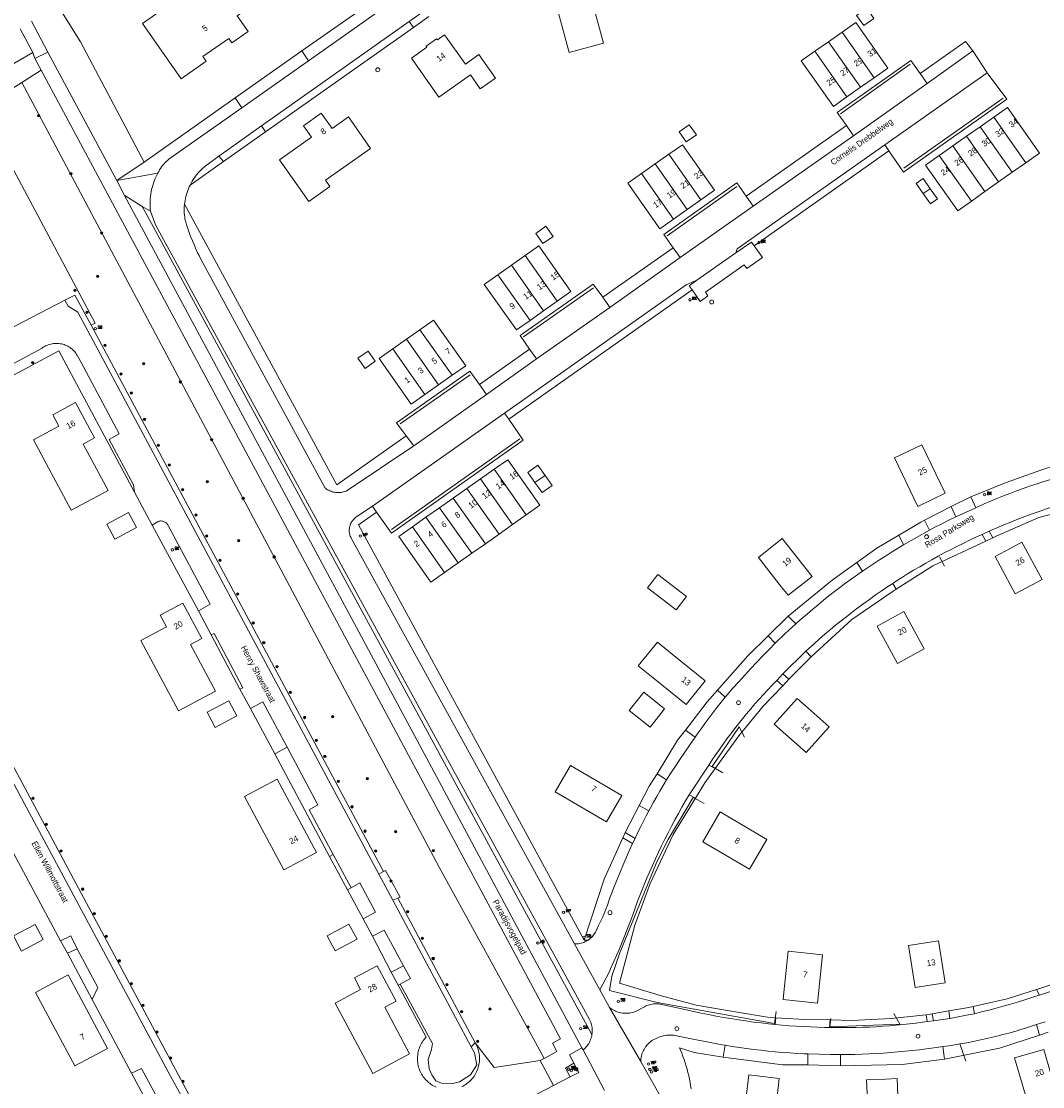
# Model space of a CAD drawing. Header units: metres. Extents: x 138165 to 154469, y 480134 to 494189.
# Tile 899 of 1056: x 148997 to 149211, y 486993 to 487216. Entities that reach past the tile are written whole.
import ezdxf

# ---------------------------------------------------------------- set-up
doc = ezdxf.new("R2010")
doc.units = ezdxf.units.M
doc.header["$LTSCALE"] = 0.001
doc.header["$MEASUREMENT"] = 0
for name, color, linetype, lineweight in [('Level 5', 7, 'Continuous', 0), ('TOP-L-terrein schutting raster hek leuning', 7, 'Continuous', 0), ('TOP-L-topo objecten punt', 7, 'Continuous', 0), ('TOP-L-topo objecten vlak', 7, 'Continuous', 0), ('TOP-L-verharding vangrail', 7, 'Continuous', 0), ('TOP-T-topo huisnummering naamgeving', 7, 'Continuous', 0)]:
    doc.layers.add(name, color=color, linetype=linetype, lineweight=lineweight)
doc.styles.add('Style-INTL_ISO', font='INTL_ISO.shx')
doc.styles.add('Style-STANDARD', font='STANDARD.shx')

# ---------------------------------------------------------------- blocks, each defined once
blk = doc.blocks.new('24')
at = {"layer": 'TOP-L-topo objecten punt', "color": 7, "linetype": 'Continuous', "lineweight": 0}
for radius in [0.025, 0.0182, 0.0115, 0.005]:
    blk.add_circle((0, 0), radius, dxfattribs=at)
blk = doc.blocks.new('73')
at = {"layer": 'TOP-L-topo objecten punt', "color": 7, "linetype": 'Continuous', "lineweight": 0}
blk.add_circle((0, 0), 0.025, dxfattribs=at)
at = {"layer": 'TOP-L-topo objecten punt', "color": 7, "linetype": 'Continuous', "lineweight": 0, "style": 'Style-STANDARD'}
blk.add_text('WP', height=0.06, dxfattribs=at).set_placement((0.0483, 0))
blk = doc.blocks.new('*U13')
at = {"layer": 'Level 5', "color": 7, "linetype": 'Continuous', "lineweight": 0}
blk.add_circle((0, 0), 0.0415, dxfattribs=at)
blk = doc.blocks.new('150')
at = {"layer": 'Level 5', "color": 7, "linetype": 'Continuous', "lineweight": 0}
blk.add_blockref('*U13', (0, 0), dxfattribs=at)
blk = doc.blocks.new('72')
at = {"layer": 'TOP-L-topo objecten punt', "color": 7, "linetype": 'Continuous', "lineweight": 0}
blk.add_circle((0, 0), 0.025, dxfattribs=at)
at = {"layer": 'TOP-L-topo objecten punt', "color": 7, "linetype": 'Continuous', "lineweight": 0, "style": 'Style-STANDARD'}
blk.add_text('BK', height=0.06, dxfattribs=at).set_placement((0.0483, 0))
blk = doc.blocks.new('119')
at = {"layer": 'TOP-L-topo objecten punt', "color": 7, "linetype": 'Continuous', "lineweight": 0}
blk.add_circle((0, 0), 0.025, dxfattribs=at)
at = {"layer": 'TOP-L-topo objecten punt', "color": 7, "linetype": 'Continuous', "lineweight": 0, "style": 'Style-STANDARD'}
blk.add_text('KK', height=0.06, dxfattribs=at).set_placement((0.0483, 0))
blk = doc.blocks.new('175')
at = {"layer": 'TOP-L-topo objecten punt', "color": 7, "linetype": 'Continuous', "lineweight": 0}
blk.add_circle((0, 0), 0.025, dxfattribs=at)
at = {"layer": 'TOP-L-topo objecten punt', "color": 7, "linetype": 'Continuous', "lineweight": 0, "style": 'Style-STANDARD'}
blk.add_text('SB', height=0.06, dxfattribs=at).set_placement((0.0483, 0))
blk = doc.blocks.new('14')
at = {"layer": 'TOP-L-topo objecten punt', "color": 7, "linetype": 'Continuous', "lineweight": 0}
blk.add_circle((0, 0), 0.025, dxfattribs=at)
at = {"layer": 'TOP-L-topo objecten punt', "color": 7, "linetype": 'Continuous', "lineweight": 0, "style": 'Style-STANDARD'}
blk.add_text('VB', height=0.06, dxfattribs=at).set_placement((0.0483, 0))
blk = doc.blocks.new('11')
at = {"layer": 'TOP-L-topo objecten punt', "color": 7, "linetype": 'Continuous', "lineweight": 0}
blk.add_circle((0, 0), 0.025, dxfattribs=at)
at = {"layer": 'TOP-L-topo objecten punt', "color": 7, "linetype": 'Continuous', "lineweight": 0, "style": 'Style-STANDARD'}
blk.add_text('AB', height=0.06, dxfattribs=at).set_placement((0.0483, 0))

msp = doc.modelspace()

# ---------------------------------------------------------------- linework, layer by layer
at = {"layer": 'TOP-L-terrein schutting raster hek leuning', "flags": 128}
for points in [[(149189.57, 487103.81), (149190.64, 487101.83)], [(149148.7, 487065.96), (149147.54, 487068.15), (149141.88, 487059.87), (149144.11, 487058.5)], [(149140.21, 487052.11), (149137.94, 487053.36), (149132.64, 487044.52), (149130.32, 487039.87), (149122.52, 487020.74), (149120.88, 487015.86), (149120.34, 487012.88), (149130.35, 487010.31), (149155, 487005.93), (149155.32, 487008.45)], [(149166.77, 487007.01), (149166.61, 487005.27), (149181.27, 487005.83), (149180.02, 487008.03)], [(149193.88, 487001.65), (149195.14, 486998.05)]]:
    msp.add_lwpolyline(points, dxfattribs=at)
at = {"layer": 'TOP-L-topo objecten vlak', "flags": 128}
for points in [[(149035.05, 487208.73), (149040.48, 487212.55), (149041.16, 487211.59), (149044.56, 487213.99), (149042.26, 487217.25), (149047.59, 487221.01), (149044.37, 487225.59), (149039.03, 487221.83), (149036.4, 487225.56), (149022.38, 487215.67), (149030.53, 487204.1), (149035.73, 487207.76), (149035.05, 487208.73)], [(149071.95, 487221.28), (149055.79, 487209.96)], [(149108.95, 487220.46), (149111.9, 487209.58), (149119.12, 487211.54), (149116.17, 487222.42), (149108.95, 487220.46)], [(149004.31, 487219.86), (149009.35, 487211.81), (149022.75, 487186.62)], [(149057.2, 487207.87), (149073.4, 487219.26)], [(149081.6, 487218.4), (149078.3, 487216.09)], [(149173.71, 487215.24), (149175.84, 487216.74), (149174.34, 487218.86), (149172.21, 487217.37), (149173.71, 487215.24)], [(149002.51, 487209.69), (148999.08, 487216.18)], [(149078.3, 487216.09), (149047.34, 487194.22)], [(149078.3, 487216.09), (149079.24, 487214.81)], [(149079.24, 487214.81), (149082.47, 487217.11)], [(149175.91, 487204.31), (149178.77, 487206.33), (149172.03, 487215.89), (149169.17, 487213.87)], [(148996.75, 487214.54), (148999.37, 487209.61)], [(149048.21, 487192.94), (149079.24, 487214.81)], [(149169.17, 487213.87), (149166.31, 487211.86)], [(149175.91, 487204.31), (149169.17, 487213.87)], [(149085.77, 487213.3), (149084.25, 487212.22), (149084.08, 487212.47), (149081.89, 487210.93), (149082.06, 487210.68), (149078.83, 487208.4), (149084.59, 487200.23), (149091.21, 487204.89), (149093.25, 487201.99), (149096.44, 487204.24), (149092.98, 487209.14), (149090.12, 487207.13), (149085.77, 487213.3)], [(149166.31, 487211.86), (149163.45, 487209.84)], [(149173.05, 487202.29), (149166.31, 487211.86)], [(149196.56, 487209.91), (149195.05, 487211.91), (149185.52, 487205.19)], [(148999.37, 487209.61), (148976.46, 487196.38), (148833.61, 487094.67)], [(148999.37, 487209.61), (148999.79, 487208.31)], [(149002.51, 487209.69), (148999.79, 487208.31)], [(149002.51, 487209.69), (149016.99, 487182.71)], [(149018.6, 487179.63), (149017.04, 487182.61), (149002.51, 487209.69)], [(149055.79, 487209.96), (149041.83, 487200.07)], [(149055.79, 487209.96), (149057.2, 487207.87)], [(149163.45, 487209.84), (149160.59, 487207.83), (149167.33, 487198.26), (149170.19, 487200.28)], [(149170.19, 487200.28), (149163.45, 487209.84)], [(149187.02, 487203.07), (149196.56, 487209.91)], [(149199.61, 487205.36), (149196.56, 487209.91)], [(148999.79, 487208.31), (149001.11, 487205.86)], [(149043.22, 487197.97), (149057.2, 487207.87)], [(149185.52, 487205.19), (149183.6, 487207.88), (149168.13, 487197.04), (149170.07, 487194.28)], [(148997.06, 487203.31), (149001.11, 487205.86)], [(149001.11, 487205.86), (149079.74, 487059.34), (149110.11, 487002.75), (149108.39, 487001.79), (149109.3, 487000.07), (149106.64, 486998.62)], [(149178.13, 487190.23), (149199.61, 487205.36)], [(149178.99, 487188.94), (149182.08, 487184.51), (149203.7, 487199.78), (149199.61, 487205.36)], [(149185.52, 487205.19), (149187.02, 487203.07)], [(149011.6, 487152.37), (149012.47, 487152.84), (148988.37, 487197.84), (148997.06, 487203.31)], [(148997.06, 487203.31), (149052.67, 487098.76), (149084.62, 487038.69), (149104.83, 487001.98), (149106.64, 486998.62)], [(149171.58, 487192.14), (149187.02, 487203.07)], [(149173.05, 487202.29), (149175.91, 487204.31)], [(149170.19, 487200.28), (149173.05, 487202.29)], [(149041.83, 487200.07), (149022.75, 487186.62)], [(149041.83, 487200.07), (149043.22, 487197.97)], [(149207.73, 487186.48), (149210.59, 487188.5), (149203.85, 487198.06), (149200.98, 487196.05)], [(149025.6, 487184.28), (149025.63, 487184.33), (149025.8, 487184.66), (149025.98, 487184.98), (149026.17, 487185.29), (149026.38, 487185.59), (149026.6, 487185.88), (149026.84, 487186.17), (149027.08, 487186.44), (149027.34, 487186.7), (149027.61, 487186.95), (149027.89, 487187.19), (149028.18, 487187.41), (149043.22, 487197.97)], [(149051.12, 487187.1), (149057.28, 487178.37), (149061.68, 487181.48), (149060.76, 487182.79), (149070.23, 487189.46), (149065.58, 487196.07), (149062.15, 487193.65), (149059.87, 487196.88), (149056.13, 487194.24), (149057.83, 487191.83), (149051.12, 487187.1)], [(149200.98, 487196.05), (149198.12, 487194.03)], [(149200.98, 487196.05), (149207.73, 487186.48)], [(149038.38, 487187.87), (149047.34, 487194.22)], [(149047.34, 487194.22), (149048.21, 487192.94)], [(149136.48, 487190.83), (149138.6, 487192.33), (149137.1, 487194.45), (149134.98, 487192.96), (149136.48, 487190.83)], [(149170.07, 487194.28), (149149.07, 487179.46)], [(149171.58, 487192.14), (149170.07, 487194.28)], [(149198.12, 487194.03), (149195.26, 487192.01)], [(149198.12, 487194.03), (149204.86, 487184.47)], [(149048.21, 487192.94), (149039.39, 487186.74)], [(149150.53, 487177.39), (149171.58, 487192.14)], [(149195.26, 487192.01), (149192.4, 487190)], [(149195.26, 487192.01), (149202, 487182.45)], [(149139.54, 487178.67), (149142.4, 487180.69), (149135.66, 487190.25), (149132.8, 487188.24)], [(149178.13, 487190.23), (149147.13, 487168.38), (149146.88, 487167.6)], [(149178.99, 487188.94), (149178.13, 487190.23)], [(149192.4, 487190), (149189.54, 487187.98)], [(149192.4, 487190), (149199.14, 487180.43)], [(149038.38, 487187.87), (149035.55, 487185.76), (149035.31, 487185.56), (149034.98, 487185.27), (149034.67, 487184.97), (149034.36, 487184.66), (149034.07, 487184.34), (149033.79, 487184.01), (149033.52, 487183.67), (149033.27, 487183.32), (149033.02, 487182.96), (149032.8, 487182.59), (149032.58, 487182.21), (149032.35, 487181.77)], [(149039.39, 487186.74), (149038.38, 487187.87)], [(149132.8, 487188.24), (149129.93, 487186.22)], [(149139.54, 487178.67), (149132.8, 487188.24)], [(149150.74, 487169.02), (149178.99, 487188.94)], [(149189.54, 487187.98), (149186.68, 487185.97), (149193.42, 487176.4), (149196.28, 487178.42)], [(149189.54, 487187.98), (149196.28, 487178.42)], [(149022.75, 487186.62), (149016.99, 487182.71)], [(149032.35, 487181.77), (149039.39, 487186.74)], [(149129.93, 487186.22), (149127.07, 487184.21)], [(149136.67, 487176.66), (149129.93, 487186.22)], [(149204.86, 487184.47), (149207.73, 487186.48)], [(149016.99, 487182.71), (149025.6, 487184.28)], [(149025.6, 487184.28), (149025.39, 487183.87), (149025.19, 487183.46), (149025, 487183.03), (149024.83, 487182.6), (149024.67, 487182.17), (149024.53, 487181.73), (149024.4, 487181.29), (149024.29, 487180.84), (149024.2, 487180.39), (149024.12, 487179.93), (149024.05, 487179.48), (149024.01, 487179.02), (149023.97, 487178.56), (149023.96, 487178.1), (149023.96, 487177.63), (149023.97, 487177.17), (149024.01, 487176.71), (149024.04, 487176.33)], [(149127.07, 487184.21), (149124.21, 487182.19), (149130.95, 487172.62), (149133.81, 487174.64)], [(149133.81, 487174.64), (149127.07, 487184.21)], [(149187.65, 487181.03), (149186.16, 487183.15), (149184.68, 487182.11), (149186.18, 487179.99)], [(149199.14, 487180.43), (149202, 487182.45)], [(149202, 487182.45), (149204.86, 487184.47)], [(149031.2, 487177.76), (149031.24, 487178.1), (149031.3, 487178.53), (149031.39, 487178.95), (149031.48, 487179.38), (149031.59, 487179.8), (149031.72, 487180.22), (149031.86, 487180.62), (149032.02, 487181.03), (149032.19, 487181.43), (149032.35, 487181.77)], [(149149.07, 487179.46), (149147.07, 487182.27), (149131.74, 487171.4), (149133.7, 487168.64)], [(149186.18, 487179.99), (149187.68, 487177.86), (149189.15, 487178.9), (149187.65, 487181.03)], [(149186.18, 487179.99), (149187.65, 487181.03)], [(149196.28, 487178.42), (149199.14, 487180.43)], [(149022.29, 487177.28), (149018.66, 487179.59), (149018.6, 487179.63)], [(149114.56, 487000.82), (149082.99, 487059.68), (149018.6, 487179.63)], [(149136.67, 487176.66), (149139.54, 487178.67)], [(149149.07, 487179.46), (149150.53, 487177.39)], [(149022.29, 487177.28), (149023.35, 487175.42), (149116.68, 487003.64)], [(149024.04, 487176.33), (149022.29, 487177.28)], [(149116.68, 487003.64), (149116.72, 487003.93), (149116.74, 487004.22), (149116.74, 487004.51), (149116.73, 487004.8), (149116.7, 487005.09), (149116.65, 487005.37), (149116.59, 487005.66), (149116.52, 487005.94), (149116.42, 487006.21), (149116.32, 487006.48), (149116.2, 487006.75), (149025.1, 487173.46), (149024.04, 487176.33)], [(149031.2, 487177.76), (149031.16, 487177.23), (149031.14, 487176.8), (149031.14, 487176.36), (149031.15, 487175.93), (149031.18, 487175.49), (149031.23, 487175.06), (149031.29, 487174.63), (149031.45, 487174.08), (149031.71, 487173.27), (149031.97, 487172.46), (149032.25, 487171.66), (149032.55, 487170.87), (149032.86, 487170.08), (149033.19, 487169.29), (149033.53, 487168.52), (149033.88, 487167.74), (149034.25, 487166.98), (149034.64, 487166.22), (149035.04, 487165.47), (149060.7, 487118.23), (149060.77, 487118.19), (149060.98, 487118.03), (149061.21, 487117.89), (149061.45, 487117.77), (149061.69, 487117.65), (149061.94, 487117.56), (149062.2, 487117.47), (149062.45, 487117.41), (149062.72, 487117.35), (149062.98, 487117.32), (149063.25, 487117.3), (149063.52, 487117.29), (149063.78, 487117.31), (149064.05, 487117.33), (149064.31, 487117.38), (149064.57, 487117.44), (149064.83, 487117.51), (149065.08, 487117.6), (149079.29, 487127.09)], [(149077.69, 487129.17), (149063.15, 487118.91), (149031.2, 487177.76)], [(149133.81, 487174.64), (149136.67, 487176.66)], [(149150.53, 487177.39), (149135.2, 487166.57)], [(149106.4, 487169.52), (149108.53, 487171.02), (149107.03, 487173.14), (149104.91, 487171.64), (149106.4, 487169.52)], [(149109.41, 487157.44), (149112.27, 487159.46), (149105.53, 487169.02), (149102.67, 487167.01)], [(149137.7, 487159.84), (149139.39, 487157.4), (149141.02, 487158.56), (149140.47, 487159.34), (149148.64, 487165.08), (149149.17, 487164.32), (149152.44, 487166.59), (149150.74, 487169.02)], [(149150.74, 487169.02), (149150.17, 487169.83), (149146.88, 487167.6)], [(149102.67, 487167.01), (149099.81, 487164.99)], [(149109.41, 487157.44), (149102.67, 487167.01)], [(149133.7, 487168.64), (149118.96, 487158.26)], [(149135.2, 487166.57), (149133.7, 487168.64)], [(149146.88, 487167.6), (149138.72, 487161.85)], [(149099.81, 487164.99), (149096.95, 487162.97)], [(149106.55, 487155.43), (149099.81, 487164.99)], [(149120.43, 487156.13), (149135.2, 487166.57)], [(149096.95, 487162.97), (149094.09, 487160.96), (149100.83, 487151.39), (149103.69, 487153.41)], [(149103.69, 487153.41), (149096.95, 487162.97)], [(149138.72, 487161.85), (149136.43, 487160.87), (149098.3, 487133.98)], [(149118.96, 487158.26), (149116.95, 487160.98), (149101.61, 487150.22), (149103.59, 487147.4)], [(149137.7, 487159.84), (149137.08, 487160.67), (149138.72, 487161.85)], [(149011.6, 487152.37), (149008.21, 487158.68), (149006.12, 487157.64)], [(149099.23, 487132.72), (149137.7, 487159.84)], [(149118.96, 487158.26), (149120.43, 487156.13)], [(149006.12, 487157.64), (148986.96, 487147.71), (148987.14, 487147.22)], [(149006.12, 487157.64), (149006.79, 487156.37), (149008.85, 487155.16), (149071.99, 487037.26)], [(149120.43, 487156.13), (149105.07, 487145.33)], [(149106.55, 487155.43), (149109.41, 487157.44)], [(149087.34, 487141.89), (149090.2, 487143.9), (149083.46, 487153.47), (149080.6, 487151.45)], [(149103.69, 487153.41), (149106.55, 487155.43)], [(149072.98, 487037.81), (149011.6, 487152.37)], [(149080.6, 487151.45), (149077.74, 487149.44)], [(149087.34, 487141.89), (149080.6, 487151.45)], [(149077.74, 487149.44), (149074.88, 487147.42)], [(149077.74, 487149.44), (149084.48, 487139.87)], [(149051.77, 486964.1), (149046.51, 486964.14), (148961.1, 487123.62), (149004.81, 487147.03), (149020.7, 487117.38)], [(149020.7, 487117.38), (149020.46, 487118.94), (149015.4, 487128.45), (149017.48, 487129.63), (149008.86, 487145.75), (149008.84, 487145.78), (149008.71, 487146.03), (149008.56, 487146.27), (149008.4, 487146.51), (149008.23, 487146.73), (149008.04, 487146.95), (149007.84, 487147.15), (149007.64, 487147.34), (149007.42, 487147.52), (149007.19, 487147.69), (149006.95, 487147.84), (149006.7, 487147.98), (149006.45, 487148.11), (149006.19, 487148.22), (149005.92, 487148.32), (149005.65, 487148.4), (149005.37, 487148.47), (149005.09, 487148.52), (149004.81, 487148.56), (149004.53, 487148.58), (149004.24, 487148.58), (149003.96, 487148.57), (149003.68, 487148.54), (149003.4, 487148.49), (149003.12, 487148.43), (149002.85, 487148.36), (149002.58, 487148.27), (149002.31, 487148.16), (149002.06, 487148.04), (149001.81, 487147.91), (149001.56, 487147.76), (149001.33, 487147.6), (148963.08, 487127.12)], [(149069.07, 487143.33), (149071.2, 487144.83), (149069.7, 487146.95), (149067.58, 487145.46), (149069.07, 487143.33)], [(149074.88, 487147.42), (149072.02, 487145.4), (149078.76, 487135.84), (149081.62, 487137.86)], [(149081.62, 487137.86), (149074.88, 487147.42)], [(149103.59, 487147.4), (149093.07, 487139.98)], [(149105.07, 487145.33), (149103.59, 487147.4)], [(149094.54, 487137.89), (149105.07, 487145.33)], [(149093.07, 487139.98), (149091.08, 487142.77), (149075.7, 487131.92), (149077.69, 487129.17)], [(149084.48, 487139.87), (149087.34, 487141.89)], [(149093.07, 487139.98), (149094.54, 487137.89)], [(149094.54, 487137.89), (149079.29, 487127.09)], [(149081.62, 487137.86), (149084.48, 487139.87)], [(149003.58, 487133.61), (149004.86, 487131.21), (148999.52, 487128.35), (149007.43, 487113.58), (149015.15, 487117.71), (149009.93, 487127.46), (149012.33, 487128.75), (149008.36, 487136.17), (149003.58, 487133.61)], [(149070.64, 487114.42), (149098.3, 487133.98)], [(149098.3, 487133.98), (149099.23, 487132.72)], [(149071.49, 487113.21), (149074.62, 487108.77), (149102.28, 487128.29), (149099.23, 487132.72)], [(149079.29, 487127.09), (149077.69, 487129.17)], [(149190.81, 487117.14), (149185.92, 487127.33), (149180.15, 487124.55), (149185.05, 487114.37), (149190.81, 487117.14)], [(149219.98, 487124.44), (149212.08, 487122.38), (149203.58, 487119.39), (149196.14, 487116.43)], [(149096.16, 487122.18), (149093.3, 487120.16)], [(149102.9, 487112.61), (149105.76, 487114.63), (149099.02, 487124.19), (149096.16, 487122.18)], [(149096.16, 487122.18), (149102.9, 487112.61)], [(149106.85, 487120.9), (149105.35, 487123.03), (149103.23, 487121.53), (149104.72, 487119.4)], [(149197.19, 487114.12), (149197.61, 487114.31), (149198.95, 487114.9), (149200.3, 487115.48), (149201.65, 487116.04), (149203.01, 487116.58), (149204.37, 487117.11), (149205.74, 487117.63), (149207.12, 487118.13), (149208.5, 487118.61), (149209.88, 487119.08), (149211.27, 487119.54), (149212.67, 487119.98), (149214.07, 487120.4), (149215.48, 487120.81), (149216.89, 487121.2), (149218.3, 487121.58), (149219.72, 487121.95), (149221.14, 487122.29)], [(149093.3, 487120.16), (149090.44, 487118.15)], [(149100.04, 487110.6), (149093.3, 487120.16)], [(149106.85, 487120.9), (149104.72, 487119.4)], [(149104.72, 487119.4), (149106.22, 487117.28), (149108.35, 487118.78), (149106.85, 487120.9)], [(148961.56, 487119.21), (149028.27, 486994.88), (149044.72, 486965.1)], [(149090.44, 487118.15), (149087.58, 487116.13)], [(149090.44, 487118.15), (149097.18, 487108.58)], [(149020.7, 487117.38), (149024.4, 487110.48)], [(149087.58, 487116.13), (149084.72, 487114.11)], [(149087.58, 487116.13), (149094.32, 487106.57)], [(149192.02, 487114.38), (149196.14, 487116.43)], [(149196.14, 487116.43), (149197.19, 487114.12)], [(149016.61, 487107.51), (149021.15, 487109.94), (149019.45, 487113.12), (149014.9, 487110.68), (149016.61, 487107.51)], [(149070.64, 487114.42), (149067.38, 487112.25), (149067.36, 487112.24), (149067.17, 487112.11), (149066.99, 487111.97), (149066.81, 487111.81), (149066.65, 487111.64), (149066.5, 487111.46), (149066.36, 487111.28), (149066.23, 487111.08), (149066.12, 487110.87), (149066.02, 487110.66), (149065.94, 487110.44), (149065.88, 487110.22), (149065.82, 487109.99), (149065.79, 487109.76), (149065.77, 487109.52), (149065.76, 487109.29), (149065.77, 487109.06), (149065.8, 487108.82), (149065.85, 487108.59), (149065.9, 487108.37), (149065.98, 487108.14), (149066.07, 487107.93), (149066.17, 487107.72), (149112.99, 487022.61)], [(149115.02, 487023.43), (149067.72, 487110.51), (149071.49, 487113.21)], [(149071.49, 487113.21), (149070.64, 487114.42)], [(149084.72, 487114.11), (149081.86, 487112.1)], [(149084.72, 487114.11), (149091.46, 487104.55)], [(149192.02, 487114.38), (149186.44, 487111.51)], [(149193.02, 487112.17), (149192.02, 487114.38)], [(149197.19, 487114.12), (149193.02, 487112.17)], [(149213.53, 487114.37), (149212.02, 487113.87), (149210.52, 487113.34), (149209.02, 487112.8), (149207.53, 487112.25), (149206.04, 487111.68), (149204.56, 487111.1), (149203.09, 487110.5), (149201.62, 487109.89), (149200.16, 487109.26), (149200.05, 487109.21)], [(149034.16, 487092.47), (149036.6, 487093.87), (149027.82, 487110.28), (149027.76, 487110.4), (149027.68, 487110.54), (149027.59, 487110.68), (149027.48, 487110.8), (149027.36, 487110.92), (149027.23, 487111.02), (149027.1, 487111.11), (149026.95, 487111.18), (149026.8, 487111.24), (149026.64, 487111.29), (149026.48, 487111.32), (149026.32, 487111.33), (149026.15, 487111.33), (149025.99, 487111.31), (149025.83, 487111.28), (149025.67, 487111.23), (149024.4, 487110.48)], [(149081.86, 487112.1), (149079, 487110.08)], [(149081.86, 487112.1), (149088.6, 487102.53)], [(149100.04, 487110.6), (149102.9, 487112.61)], [(149181.06, 487108.36), (149185.66, 487111.11), (149186.44, 487111.51)], [(149186.44, 487111.51), (149187.48, 487109.42)], [(149187.48, 487109.42), (149188.62, 487110.01), (149190.08, 487110.74), (149191.54, 487111.47), (149193.02, 487112.17)], [(149200.81, 487107.78), (149201.51, 487108.12), (149210.47, 487112.03), (149214.23, 487113.03)], [(149024.4, 487110.48), (149034.16, 487092.47)], [(149079, 487110.08), (149076.14, 487108.06), (149082.88, 487098.5), (149085.74, 487100.52)], [(149079, 487110.08), (149085.74, 487100.52)], [(149097.18, 487108.58), (149100.04, 487110.6)], [(149187.48, 487109.42), (149182.08, 487106.31)], [(149200.05, 487109.21), (149198.57, 487108.52)], [(149200.05, 487109.21), (149200.81, 487107.78)], [(149091.46, 487104.55), (149094.32, 487106.57)], [(149094.32, 487106.57), (149097.18, 487108.58)], [(149156.47, 487097.48), (149157.84, 487095.74), (149162.87, 487099.71), (149156.61, 487107.64), (149151.59, 487103.67), (149156.47, 487097.48)], [(149181.06, 487108.36), (149176.47, 487105.6), (149172.23, 487102.64)], [(149179.8, 487098.25), (149180.4, 487098.64), (149181.65, 487099.44), (149182.9, 487100.22), (149184.17, 487100.99), (149185.44, 487101.74), (149186.72, 487102.48), (149188, 487103.21), (149189.3, 487103.93), (149190.6, 487104.62), (149191.91, 487105.31), (149193.23, 487105.98), (149194.55, 487106.64), (149195.89, 487107.28), (149197.23, 487107.91), (149198.57, 487108.52)], [(149199.35, 487107.11), (149188.18, 487101.92), (149180.52, 487097.03)], [(149182.08, 487106.31), (149181.06, 487108.36)], [(149198.57, 487108.52), (149199.35, 487107.11)], [(149199.35, 487107.11), (149200.81, 487107.78)], [(149205.46, 487106.13), (149201.26, 487103.85), (149205.51, 487096.03), (149211.13, 487099.09), (149206.89, 487106.91), (149205.48, 487106.14), (149205.46, 487106.13)], [(149088.6, 487102.53), (149091.46, 487104.55)], [(149173.45, 487100.81), (149174.48, 487101.52), (149175.73, 487102.35), (149176.98, 487103.17), (149178.24, 487103.97), (149179.51, 487104.77), (149180.79, 487105.55), (149182.08, 487106.31)], [(149085.74, 487100.52), (149088.6, 487102.53)], [(149172.23, 487102.64), (149167.05, 487098.93), (149157.86, 487091.35)], [(149172.23, 487102.64), (149173.45, 487100.81)], [(149130.48, 487100.11), (149128.34, 487097.34), (149134.35, 487092.69), (149136.49, 487095.46), (149130.48, 487100.11)], [(149159.46, 487089.73), (149159.7, 487089.95), (149160.79, 487090.92), (149161.89, 487091.88), (149163, 487092.83), (149164.12, 487093.77), (149165.25, 487094.7), (149166.39, 487095.61), (149167.55, 487096.51), (149168.71, 487097.39), (149169.88, 487098.27), (149171.06, 487099.13), (149172.25, 487099.98), (149173.45, 487100.81)], [(149179.8, 487098.25), (149178.56, 487097.43), (149177.33, 487096.59), (149176.1, 487095.75), (149174.89, 487094.89), (149173.69, 487094.02), (149172.49, 487093.13), (149171.31, 487092.24), (149170.13, 487091.33), (149168.97, 487090.4), (149167.81, 487089.47), (149166.67, 487088.52), (149165.53, 487087.56), (149164.41, 487086.59), (149163.3, 487085.6), (149162.19, 487084.61), (149161.56, 487084.03)], [(149180.52, 487097.03), (149179.8, 487098.25)], [(149162.68, 487082.84), (149171.18, 487090.66), (149179.91, 487096.63), (149180.52, 487097.03)], [(149026.11, 487091.55), (149027.39, 487089.15), (149022.05, 487086.29), (149029.96, 487071.52), (149037.68, 487075.65), (149032.46, 487085.4), (149034.86, 487086.69), (149030.88, 487094.11), (149026.11, 487091.55)], [(149034.16, 487092.47), (149036.76, 487087.47)], [(149153.62, 487087.23), (149157.86, 487091.35)], [(149157.86, 487091.35), (149159.46, 487089.73)], [(149180.36, 487091.36), (149176.52, 487089.27), (149180.77, 487081.45), (149186.39, 487084.51), (149182.14, 487092.33), (149180.36, 487091.36)], [(149159.46, 487089.73), (149157.14, 487087.65), (149155.14, 487085.72)], [(149042.83, 487076.08), (149043.4, 487076.33), (149037.43, 487087.76), (149036.76, 487087.47)], [(149036.76, 487087.47), (149042.83, 487076.08)], [(149153.62, 487087.23), (149149.36, 487083.07), (149143.03, 487075.87)], [(149155.14, 487085.72), (149153.62, 487087.23)], [(149136.43, 487072.81), (149140.45, 487077.79), (149133.54, 487083.39), (149130.42, 487085.91), (149126.39, 487080.93), (149129.51, 487078.41), (149136.43, 487072.81)], [(149144.64, 487074.38), (149145.05, 487074.84), (149146.27, 487076.24), (149147.5, 487077.63), (149148.74, 487079), (149150, 487080.37), (149151.27, 487081.72), (149152.54, 487083.07), (149153.83, 487084.4), (149155.14, 487085.72)], [(149161.56, 487084.03), (149156.76, 487079.24)], [(149158.02, 487078.14), (149162.68, 487082.84)], [(149161.56, 487084.03), (149162.68, 487082.84)], [(149155.44, 487077.88), (149154.51, 487076.91), (149153.58, 487075.94), (149152.67, 487074.95), (149151.77, 487073.96), (149150.88, 487072.95), (149150, 487071.93), (149149.13, 487070.91), (149148.28, 487069.87), (149147.44, 487068.82), (149146.61, 487067.76), (149145.8, 487066.69), (149144.99, 487065.62), (149144.2, 487064.53), (149143.43, 487063.43), (149142.66, 487062.33), (149141.91, 487061.21), (149141.2, 487060.13)], [(149156.76, 487079.24), (149155.44, 487077.88)], [(149156.7, 487076.78), (149155.44, 487077.88)], [(149156.7, 487076.78), (149158.02, 487078.14)], [(149156.76, 487079.24), (149158.02, 487078.14)], [(149042.83, 487076.08), (149045.01, 487072.02)], [(149127.54, 487075.42), (149124.49, 487071.59), (149128.87, 487068.1), (149131.92, 487071.93), (149127.54, 487075.42)], [(149136.31, 487067.47), (149140.86, 487073.42), (149143.03, 487075.87)], [(149142.53, 487059.4), (149147.52, 487066.3), (149152.58, 487072.5), (149156.7, 487076.78)], [(149143.03, 487075.87), (149144.64, 487074.38)], [(149037.64, 487068.03), (149042.18, 487070.47), (149040.48, 487073.64), (149035.94, 487071.2), (149037.64, 487068.03)], [(149052.71, 487063.91), (149047.65, 487073.43), (149045.01, 487072.02)], [(149144.64, 487074.38), (149143.77, 487073.3), (149142.9, 487072.21), (149142.05, 487071.11), (149141.21, 487070), (149140.38, 487068.88), (149139.57, 487067.75), (149138.77, 487066.62), (149138.31, 487065.96)], [(149161.45, 487072.61), (149159.76, 487074.11), (149154.93, 487068.71), (149161.61, 487062.74), (149166.44, 487068.14), (149161.45, 487072.61)], [(149045.01, 487072.02), (149050.12, 487062.49)], [(149136.31, 487067.47), (149134.66, 487065.38), (149130.33, 487058.29)], [(149138.31, 487065.96), (149136.31, 487067.47)], [(149132.33, 487057.02), (149133.04, 487058.14), (149134.07, 487059.72), (149135.11, 487061.29), (149136.16, 487062.86), (149137.23, 487064.41), (149138.31, 487065.96)], [(149050.12, 487062.49), (149052.71, 487063.91)], [(149050.12, 487062.49), (149061.62, 487040.97)], [(149062.38, 487041.37), (149057.33, 487050.77), (149059.15, 487051.78), (149052.71, 487063.91)], [(149119.76, 487048.24), (149122.98, 487053.77), (149112.18, 487060.07), (149108.96, 487054.54), (149119.76, 487048.24)], [(149141.2, 487060.13), (149137.08, 487053.93)], [(149141.2, 487060.13), (149142.53, 487059.4)], [(149126.6, 487051.67), (149128.68, 487055.72), (149130.33, 487058.29)], [(149130.33, 487058.29), (149132.33, 487057.02)], [(149138.4, 487053.17), (149140.4, 487056.41), (149142.53, 487059.4)], [(149058.9, 487041.8), (149050.65, 487057.21), (149043.81, 487053.54), (149052.06, 487038.14), (149058.9, 487041.8)], [(149132.33, 487057.02), (149131.62, 487055.86), (149130.93, 487054.69), (149130.26, 487053.52), (149129.59, 487052.33), (149128.95, 487051.14), (149128.64, 487050.56)], [(149137.08, 487053.93), (149136.31, 487052.62), (149135.55, 487051.3), (149134.81, 487049.97), (149134.08, 487048.64), (149133.36, 487047.3), (149132.66, 487045.95), (149131.97, 487044.59), (149131.3, 487043.22), (149130.64, 487041.85), (149129.99, 487040.47), (149129.36, 487039.09), (149128.75, 487037.7), (149128.15, 487036.3), (149127.56, 487034.9), (149126.99, 487033.48), (149126.43, 487032.07), (149126.24, 487031.57), (149125.75, 487030.13), (149125.23, 487028.7), (149124.7, 487027.27), (149124.16, 487025.84), (149123.61, 487024.42), (149123.03, 487023.01), (149122.45, 487021.6), (149121.84, 487020.2), (149121.23, 487018.81), (149120.6, 487017.42), (149120.27, 487016.72), (149118.34, 487012.98)], [(149155.24, 487007.13), (149153.49, 487007.23), (149143.85, 487008.84), (149138.56, 487009.76), (149130.98, 487011.83), (149122.47, 487014.41), (149125.7, 487026.54), (149128.91, 487035.27), (149133.74, 487045.61), (149138.4, 487053.17)], [(149137.08, 487053.93), (149138.4, 487053.17)], [(149126.6, 487051.67), (149123.63, 487046)], [(149125.73, 487044.77), (149125.87, 487045.07), (149126.39, 487046.18), (149126.93, 487047.28), (149127.49, 487048.38), (149128.05, 487049.47), (149128.64, 487050.56)], [(149128.64, 487050.56), (149126.6, 487051.67)], [(149153.38, 487044.56), (149143.58, 487050.3), (149139.92, 487044.04), (149149.72, 487038.3), (149153.38, 487044.56)], [(148992.76, 487046.51), (149005.21, 487023.29)], [(149123.14, 487044.89), (149119.27, 487036.19), (149115.02, 487023.43)], [(149123.63, 487046), (149123.14, 487044.89)], [(149125.2, 487043.67), (149123.14, 487044.89)], [(149123.63, 487046), (149125.73, 487044.77)], [(149125.2, 487043.67), (149125.73, 487044.77)], [(149115.9, 487023.44), (149116.16, 487023.62), (149116.37, 487023.8), (149116.58, 487023.99), (149116.77, 487024.19), (149116.95, 487024.4), (149117.11, 487024.62), (149117.27, 487024.85), (149117.41, 487025.09), (149117.54, 487025.34), (149117.65, 487025.59), (149117.68, 487025.66), (149118.09, 487026.49), (149118.48, 487027.34), (149118.86, 487028.18), (149119.22, 487029.04), (149119.57, 487029.9), (149119.91, 487030.77), (149120.22, 487031.64), (149120.53, 487032.52), (149120.75, 487033.11), (149121.34, 487034.64), (149121.95, 487036.16), (149122.57, 487037.67), (149123.21, 487039.18), (149123.86, 487040.69), (149124.52, 487042.18), (149125.2, 487043.67)], [(149061.62, 487040.97), (149062.38, 487041.37)], [(149061.62, 487040.97), (149065.41, 487033.95)], [(149066.18, 487034.41), (149062.38, 487041.37)], [(149071.99, 487037.26), (149072.98, 487037.81)], [(149071.99, 487037.26), (149074.88, 487031.77)], [(149075.92, 487032.21), (149076.44, 487032.41), (149073.37, 487038.05), (149072.98, 487037.81)], [(149068.68, 487027.87), (149071.29, 487029.27), (149067.96, 487035.47), (149066.18, 487034.41)], [(149065.41, 487033.95), (149066.18, 487034.41)], [(149065.41, 487033.95), (149068.68, 487027.87)], [(149075.92, 487032.21), (149074.88, 487031.77)], [(149074.88, 487031.77), (149091.35, 487001.07)], [(149092.2, 487001.86), (149075.92, 487032.21)], [(148996.99, 487021.12), (149001.54, 487023.56), (148999.84, 487026.73), (148995.29, 487024.3), (148996.99, 487021.12)], [(149062.84, 487021.18), (149067.39, 487023.62), (149065.69, 487026.79), (149061.14, 487024.35), (149062.84, 487021.18)], [(149068.68, 487027.87), (149070.61, 487024.26)], [(149008.66, 487021.62), (149007.32, 487024.33), (149005.21, 487023.29)], [(149077.16, 487018.05), (149073.09, 487025.5), (149070.61, 487024.26)], [(149070.61, 487024.26), (149074.59, 487016.68)], [(149005.21, 487023.29), (149006.64, 487020.7)], [(149006.64, 487020.7), (149008.66, 487021.62)], [(149011.8, 487010.96), (149013.02, 487013.47), (149008.66, 487021.62)], [(149112.99, 487022.61), (149113.06, 487022.61), (149113.34, 487022.61), (149113.62, 487022.63), (149113.89, 487022.66), (149114.16, 487022.71), (149114.43, 487022.77), (149114.7, 487022.85), (149114.96, 487022.94), (149115.21, 487023.05), (149115.46, 487023.17), (149115.7, 487023.31), (149115.9, 487023.44)], [(149118.34, 487012.98), (149112.99, 487022.61)], [(149115.02, 487023.43), (149115.9, 487023.44)], [(149186.7, 487013.83), (149190.78, 487014.46), (149189.42, 487023.25), (149183.09, 487022.27), (149184.46, 487013.48), (149186.7, 487013.83)], [(149006.64, 487020.7), (149011.8, 487010.96)], [(149156.94, 487012.42), (149156.93, 487012.42), (149156.78, 487010.98), (149163.99, 487010.22), (149165.05, 487020.33), (149157.84, 487021.08), (149156.93, 487012.43), (149156.94, 487012.42)], [(149209.96, 487013.09), (149213.22, 487014.12), (149221.26, 487017.11), (149227.93, 487020.1), (149228.51, 487020.41)], [(149229.13, 487019.27), (149228.72, 487019.07), (149227.36, 487018.43), (149226, 487017.8), (149224.63, 487017.19), (149223.25, 487016.6), (149221.87, 487016.02), (149220.48, 487015.45), (149219.08, 487014.9), (149217.68, 487014.36), (149216.27, 487013.84), (149214.86, 487013.33), (149213.44, 487012.84), (149212.02, 487012.36), (149210.59, 487011.9)], [(149066.84, 487015.49), (149068.13, 487013.09), (149062.78, 487010.23), (149070.7, 486995.46), (149078.42, 486999.59), (149073.2, 487009.34), (149075.59, 487010.63), (149071.62, 487018.05), (149066.84, 487015.49)], [(149074.59, 487016.68), (149077.16, 487018.05)], [(149076.42, 487014.21), (149078.58, 487015.36), (149077.16, 487018.05)], [(149008.18, 486997.03), (149015.02, 487000.7), (149006.77, 487016.11), (148999.93, 487012.44), (149008.18, 486997.03)], [(149074.59, 487016.68), (149076.01, 487014)], [(149076.01, 487014), (149076.42, 487014.21)], [(149076.01, 487014), (149081.9, 487003.08), (149081.69, 487002.84), (149081.48, 487002.59), (149081.29, 487002.34), (149081.11, 487002.07), (149080.94, 487001.79), (149080.79, 487001.51), (149080.65, 487001.22), (149080.52, 487000.92), (149080.41, 487000.62), (149080.32, 487000.31), (149080.24, 486999.99), (149080.18, 486999.68), (149080.13, 486999.36), (149080.1, 486999.04), (149080.08, 486998.72), (149080.08, 486998.39), (149080.1, 486998.07), (149080.13, 486997.75), (149080.18, 486997.43), (149080.24, 486997.11), (149080.32, 486996.8), (149080.42, 486996.49), (149080.53, 486996.19), (149080.65, 486995.89), (149080.8, 486995.6), (149080.95, 486995.32), (149081.12, 486995.04), (149081.3, 486994.78), (149081.49, 486994.52), (149081.7, 486994.27), (149081.92, 486994.03), (149082.15, 486993.81), (149082.39, 486993.59), (149082.64, 486993.39), (149082.9, 486993.2), (149083.17, 486993.03), (149083.45, 486992.86), (149083.74, 486992.72), (149084.03, 486992.58)], [(149091.35, 487001.07), (149092.07, 486999.81), (149092.53, 486997.25), (149091.23, 486995.19), (149088.9, 486993.73), (149087.46, 486993.32), (149085.13, 486993.45), (149083.96, 486993.89), (149083.09, 486995.14), (149082.52, 486996.44), (149082.32, 486998.41), (149083.04, 487000.51), (149083.24, 487001.71), (149076.42, 487014.21)], [(149118.34, 487012.98), (149120.39, 487009.28)], [(149209.96, 487013.09), (149203.8, 487011.14), (149196.67, 487009.5)], [(149210.59, 487011.9), (149209.96, 487013.09)], [(149011.8, 487010.96), (149020.08, 486995.51)], [(149196.92, 487007.99), (149198.44, 487008.36), (149199.96, 487008.74), (149201.47, 487009.14), (149202.98, 487009.56), (149204.49, 487009.99), (149205.99, 487010.43), (149207.49, 487010.9), (149208.98, 487011.37), (149210.47, 487011.86), (149210.59, 487011.9)], [(149120.39, 487009.28), (149120.63, 487009.1), (149120.87, 487008.93), (149121.12, 487008.78), (149121.38, 487008.64), (149121.65, 487008.52), (149121.92, 487008.41), (149122.2, 487008.31), (149122.49, 487008.23), (149122.77, 487008.17), (149123.06, 487008.12), (149123.36, 487008.09), (149123.65, 487008.07), (149123.95, 487008.07), (149124.24, 487008.09), (149124.53, 487008.12), (149124.82, 487008.17), (149125.11, 487008.23), (149125.39, 487008.31), (149125.67, 487008.4), (149125.95, 487008.51), (149125.95, 487008.51), (149127.7, 487009.44), (149127.95, 487009.57), (149128.21, 487009.68), (149128.47, 487009.78), (149128.74, 487009.87), (149129.01, 487009.94), (149129.29, 487010), (149129.57, 487010.04), (149129.85, 487010.06), (149130.13, 487010.07), (149130.41, 487010.06), (149130.69, 487010.04), (149130.97, 487010), (149131.01, 487009.99), (149134.93, 487009.14), (149136.48, 487008.78), (149138.04, 487008.43), (149139.6, 487008.11), (149141.15, 487007.79), (149142.72, 487007.5), (149144.29, 487007.22), (149145.85, 487006.95), (149147.43, 487006.7), (149149, 487006.47), (149150.58, 487006.25), (149152.15, 487006.05), (149153.73, 487005.86), (149155.09, 487005.71)], [(149126.91, 486997.94), (149120.39, 487009.28)], [(149191.55, 487008.57), (149188.09, 487007.97)], [(149196.67, 487009.5), (149195.77, 487009.3), (149191.55, 487008.57)], [(149191.55, 487008.57), (149191.77, 487007)], [(149196.92, 487007.99), (149196.67, 487009.5)], [(149155.09, 487005.71), (149155.24, 487007.13)], [(149155.24, 487007.13), (149161.31, 487006.77), (149166.68, 487006.67)], [(149166.68, 487006.67), (149166.54, 487005.12)], [(149166.54, 487005.12), (149167.94, 487005.09), (149169.33, 487005.08), (149170.73, 487005.09), (149172.13, 487005.11), (149173.53, 487005.15), (149174.92, 487005.2), (149176.32, 487005.27), (149177.71, 487005.35), (149179.11, 487005.45), (149180.5, 487005.57), (149181.89, 487005.7), (149183.28, 487005.85), (149184.67, 487006.02), (149186.05, 487006.2), (149187.03, 487006.34)], [(149186.81, 487007.75), (149179.45, 487007), (149171.18, 487006.54), (149166.68, 487006.67)], [(149188.09, 487007.97), (149186.81, 487007.75)], [(149187.03, 487006.34), (149186.81, 487007.75)], [(149187.03, 487006.34), (149188.32, 487006.48)], [(149188.32, 487006.48), (149188.09, 487007.97)], [(149188.32, 487006.48), (149191.77, 487007)], [(149191.77, 487007), (149193.51, 487007.32), (149195.24, 487007.65), (149196.92, 487007.99)], [(149211.77, 487006.29), (149209.94, 487005.72)], [(149116.68, 487003.64), (149116.63, 487003.35), (149116.57, 487003.07), (149116.48, 487002.79), (149116.39, 487002.52), (149116.27, 487002.25), (149116.15, 487001.99), (149116.01, 487001.74), (149115.85, 487001.49), (149115.68, 487001.25), (149115.5, 487001.03), (149115.31, 487000.81), (149115.11, 487000.6), (149114.86, 487000.38)], [(149166.54, 487005.12), (149165.49, 487005.13), (149164, 487005.17), (149162.51, 487005.22), (149161.03, 487005.29), (149159.54, 487005.37), (149158.06, 487005.47), (149156.58, 487005.58), (149155.09, 487005.71)], [(149209.94, 487005.72), (149209.09, 487005.44), (149207.87, 487005.04), (149206.64, 487004.66), (149205.4, 487004.29), (149204.16, 487003.94), (149202.91, 487003.6), (149201.66, 487003.28), (149200.41, 487002.98), (149199.15, 487002.69), (149197.89, 487002.41), (149196.63, 487002.15), (149195.36, 487001.91), (149193.88, 487001.65), (149192.82, 487001.47), (149191.54, 487001.28), (149190.27, 487001.1)], [(149210.59, 487003.51), (149209.94, 487005.72)], [(149210.59, 487003.51), (149212.41, 487004.13)], [(149089.35, 486992.67), (149089.64, 486992.82), (149089.92, 486992.98), (149090.2, 486993.15), (149090.46, 486993.33), (149090.71, 486993.53), (149090.96, 486993.74), (149091.19, 486993.97), (149091.42, 486994.2), (149091.63, 486994.44), (149091.82, 486994.7), (149092.01, 486994.96), (149092.18, 486995.24), (149092.34, 486995.52), (149092.48, 486995.81), (149092.61, 486996.1), (149092.73, 486996.4), (149092.83, 486996.71), (149092.91, 486997.02), (149092.98, 486997.34), (149093.03, 486997.66), (149093.07, 486997.98), (149093.09, 486998.3), (149093.1, 486998.62), (149093.08, 486998.94), (149093.06, 486999.27), (149093.02, 486999.58), (149092.96, 486999.9), (149092.88, 487000.22), (149092.79, 487000.53), (149092.69, 487000.83), (149092.57, 487001.13), (149092.43, 487001.42), (149092.29, 487001.71), (149092.2, 487001.86)], [(149092.2, 487001.86), (149091.35, 487001.07)], [(149105.79, 486998.16), (149096.17, 486996.68), (149092.2, 487001.86)], [(149144.63, 487001.38), (149143.99, 487001.49), (149142.21, 487001.81), (149140.43, 487002.15), (149138.65, 487002.5), (149136.88, 487002.86), (149135.11, 487003.24), (149134.15, 487003.44), (149133.88, 487003.48), (149133.57, 487003.51), (149133.26, 487003.52), (149132.94, 487003.52), (149132.62, 487003.51), (149132.31, 487003.47), (149132, 487003.42), (149131.69, 487003.36), (149131.39, 487003.28), (149131.09, 487003.19), (149129.25, 487002.34), (149129.18, 487002.28), (149128.94, 487002.1), (149128.71, 487001.91), (149128.5, 487001.7), (149128.3, 487001.48), (149128.11, 487001.25), (149127.93, 487001.01), (149127.76, 487000.76), (149127.61, 487000.51), (149127.47, 487000.24), (149127.35, 486999.97), (149127.24, 486999.69), (149127.14, 486999.41), (149127.07, 486999.12), (149127, 486998.83), (149126.95, 486998.53), (149126.92, 486998.24), (149126.91, 486997.94)], [(149144.63, 487001.38), (149144.22, 486998.9)], [(149162, 486999.54), (149161.2, 486999.58), (149159.69, 486999.67), (149158.18, 486999.77), (149156.66, 486999.88), (149155.15, 487000.02), (149153.64, 487000.16), (149152.14, 487000.33), (149150.63, 487000.51), (149149.12, 487000.7), (149147.62, 487000.91), (149146.12, 487001.14), (149144.63, 487001.38)], [(149190.67, 486998.43), (149202.2, 487000.79), (149210.59, 487003.51)], [(149112.85, 486997.65), (149111.95, 486999.35), (149114.56, 487000.82)], [(149114.86, 487000.38), (149114.56, 487000.82)], [(149114.86, 487000.38), (149119.3, 486991.88)], [(149137.49, 486992.2), (149137.39, 486992.9), (149137.27, 486993.59), (149137.14, 486994.29), (149136.99, 486994.97), (149136.82, 486995.66), (149136.64, 486996.34), (149136.45, 486997.02), (149136.24, 486997.69), (149136.01, 486998.36), (149135.77, 486999.02), (149135.52, 486999.68), (149135.25, 487000.33), (149135.02, 487000.84), (149138.1, 486999.88), (149144.22, 486998.9)], [(149161.96, 486997.26), (149162, 486999.54)], [(149168.8, 486999.42), (149166.74, 486999.45), (149164.37, 486999.49), (149162, 486999.54)], [(149168.8, 486999.42), (149170.31, 486999.43), (149171.83, 486999.46), (149173.34, 486999.51), (149174.85, 486999.57), (149176.36, 486999.64), (149177.86, 486999.73), (149179.37, 486999.84), (149180.88, 486999.96), (149182.39, 487000.1), (149183.89, 487000.26), (149185.39, 487000.43), (149186.89, 487000.62), (149188.39, 487000.82), (149189.88, 487001.04), (149190.27, 487001.1)], [(149168.81, 486997.09), (149168.8, 486999.42)], [(149190.27, 487001.1), (149190.67, 486998.43)], [(149208.17, 486989.02), (149214.32, 486990.79), (149211.52, 487000.5), (149205.37, 486998.73), (149208.17, 486989.02)], [(149106.64, 486998.62), (149105.79, 486998.16)], [(149105.79, 486998.16), (149108.6, 486992.91)], [(149112.1, 486994.72), (149111.11, 486996.55), (149112.85, 486997.65)], [(149112.85, 486997.65), (149113.91, 486995.67), (149112.1, 486994.72)], [(149126.91, 486997.94), (149136.08, 486981.65), (149136.59, 486979.71), (149147.98, 486958.75)], [(149144.22, 486998.9), (149156.66, 486997.28), (149161.96, 486997.26)], [(149161.96, 486997.26), (149168.81, 486997.09)], [(149190.67, 486998.43), (149181.75, 486997.35), (149168.81, 486997.09)], [(149023.57, 486988.99), (149025.59, 486990.12), (149022.15, 486996.5), (149020.08, 486995.51)], [(149020.08, 486995.51), (149023.57, 486988.99)], [(149108.6, 486992.91), (149108.6, 486992.91), (149112.1, 486994.72), (149112.1, 486994.72)], [(149155.79, 486993.07), (149155.95, 486994.41), (149149.6, 486995.17), (149148.38, 486985.15), (149154.74, 486984.38), (149155.79, 486993.07)], [(149108.6, 486992.91), (149099.71, 486988.31), (149073.11, 486974.59)], [(149178.26, 486994.29), (149174.3, 486994.13), (149174.68, 486985.23), (149181.07, 486985.5), (149180.7, 486994.4), (149178.26, 486994.29)]]:
    msp.add_lwpolyline(points, dxfattribs=at)
at = {"layer": 'TOP-L-verharding vangrail', "flags": 128}
for points in [[(149183.48, 487207.14), (149168.81, 487196.76)], [(149182.15, 487185.33), (149202.98, 487200.04)], [(149147.08, 487181.52), (149132.44, 487171.15)], [(149117.01, 487160.26), (149102.32, 487149.95)], [(149091.1, 487142.02), (149076.43, 487131.68)], [(149074.62, 487109.55), (149101.58, 487128.59)]]:
    msp.add_lwpolyline(points, dxfattribs=at)

# ---------------------------------------------------------------- block references
at = {"layer": 'TOP-L-topo objecten punt', "xscale": 10, "yscale": 10, "zscale": 10}
for name, p in [('150', (149071.75, 487205.97)), ('24', (149000.6, 487196.35)), ('24', (149007.35, 487184.18)), ('24', (149013.8, 487171.73)), ('72', (149151.7, 487169.69)), ('24', (149012.97, 487162.66)), ('24', (149008.2, 487159.73)), ('119', (149137.23, 487157.72)), ('150', (149141.8, 487157.26)), ('24', (149010.73, 487155.08)), ('175', (149012.5, 487151.67)), ('24', (149014.52, 487148.18)), ('24', (148999.36, 487144.54)), ('24', (149022.65, 487144.34)), ('24', (149017.87, 487142.16)), ('24', (149030.33, 487140.52)), ('24', (149020.03, 487138.16)), ('24', (149022.8, 487132.68)), ('24', (149025.72, 487127.22)), ('24', (149036.89, 487128.4)), ('24', (149027.99, 487123.06)), ('24', (149035.97, 487119.57)), ('24', (149030.8, 487117.88)), ('24', (149043.5, 487116.07)), ('72', (149199.08, 487116.85)), ('24', (149033.6, 487112.56)), ('73', (149068.07, 487108.17)), ('24', (149035.86, 487108.18)), ('24', (149042.53, 487107.23)), ('150', (149186.89, 487108.02)), ('72', (149028.64, 487105.28)), ('24', (149038.65, 487103.1)), ('24', (149050.01, 487103.81)), ('24', (149042.34, 487095.99)), ('24', (149045.6, 487089.92)), ('24', (149047.84, 487085.83)), ('24', (149050.63, 487080.76)), ('24', (149053.42, 487075.42)), ('150', (149147.43, 487073.23)), ('24', (149056.38, 487070.12)), ('24', (149062.31, 487070.27)), ('24', (149058.85, 487065.35)), ('24', (149060.64, 487061.98)), ('24', (149069.53, 487057.29)), ('24', (149063.49, 487056.73)), ('24', (148999.42, 487053.19)), ('24', (149066.36, 487051.38)), ('24', (149002.2, 487047.71)), ('24', (149069.05, 487046.28)), ('24', (149075.51, 487046.18)), ('24', (149005.28, 487042.09)), ('24', (149071.29, 487042.09)), ('24', (149083.42, 487042.2)), ('24', (149074.52, 487035.8)), ('24', (149009.82, 487034.11)), ('24', (149012.27, 487028.95)), ('24', (149078.02, 487029.38)), ('73', (149110.71, 487029.26)), ('150', (149120.47, 487029.19)), ('24', (149014.81, 487024.2)), ('24', (149081.11, 487023.8)), ('175', (149115.04, 487024.02)), ('11', (149105.33, 487022.8)), ('24', (149017.5, 487019.08)), ('24', (149083.37, 487019.57)), ('24', (149020.04, 487014.27)), ('24', (149086.25, 487014.06)), ('175', (149122.2, 487010.61)), ('24', (149022.51, 487009.72)), ('24', (149089.33, 487008.42)), ('24', (149095.29, 487008.96)), ('24', (149025.42, 487004.17)), ('24', (149103.27, 487005.21)), ('175', (149114.33, 487004.86)), ('150', (149134.49, 487004.84)), ('150', (149185.09, 487003.28)), ('24', (149092.68, 487002.17)), ('24', (149028.3, 486998.72)), ('14', (149111.81, 486996.37)), ('175', (149111.83, 486996.34)), ('73', (149128.61, 486997.43)), ('73', (149128.83, 486996.35)), ('14', (149112.38, 486996.03)), ('73', (149129.12, 486995.8)), ('24', (149030.89, 486993.8))]:
    msp.add_blockref(name, p, dxfattribs=at)

# ---------------------------------------------------------------- texts
at = {"layer": 'TOP-T-topo huisnummering naamgeving', "style": 'Style-INTL_ISO'}
for s, rotation, p in [('5', 35.2, (149035.46, 487213.91)), ('14', 35.2, (149084.6, 487207.58)), ('31', 35.2, (149175.04, 487208.59)), ('29', 35.2, (149172.17, 487206.57)), ('27', 35.2, (149169.31, 487204.56)), ('25', 35.2, (149166.45, 487202.54)), ('Cornelis Drebbelweg', 35.2, (149167.3, 487185.88)), ('8', 35.2, (149060.3, 487192.29)), ('32', 35.2, (149201.86, 487191.77)), ('34', 35.2, (149204.72, 487193.78)), ('30', 35.2, (149199, 487189.75)), ('28', 35.2, (149196.14, 487187.74)), ('26', 35.2, (149193.28, 487185.72)), ('23', 35.2, (149138.66, 487182.95)), ('24', 35.2, (149190.42, 487183.7)), ('21', 35.2, (149135.8, 487180.94)), ('19', 35.2, (149132.94, 487178.92)), ('17', 35.2, (149130.08, 487176.9)), ('15', 35.2, (149108.54, 487161.72)), ('13', 35.2, (149105.67, 487159.7)), ('11', 35.2, (149102.81, 487157.69)), ('9', 35.2, (149099.95, 487155.67)), ('7', 35.2, (149086.46, 487146.17)), ('5', 35.2, (149083.6, 487144.15)), ('3', 35.2, (149080.74, 487142.13)), ('1', 35.2, (149077.88, 487140.12)), ('16', 28.2, (149006.82, 487130.57)), ('25', 25.7, (149185.48, 487120.85)), ('14', 35.2, (149097.04, 487117.9)), ('16', 35.2, (149099.9, 487119.91)), ('12', 35.2, (149094.17, 487115.88)), ('10', 35.2, (149091.31, 487113.87)), ('8', 35.2, (149088.45, 487111.85)), ('6', 35.2, (149085.59, 487109.84)), ('Rosa Parksweg', 31.6, (149187, 487105.66)), ('4', 35.2, (149082.73, 487107.82)), ('2', 35.2, (149079.87, 487105.8)), ('19', 38.3, (149157.23, 487101.69)), ('26', 28.5, (149205.98, 487101.86)), ('20', 28.2, (149029.34, 487088.51)), ('20', 28.5, (149181.24, 487087.28)), ('Henry Shawstraat', 298.2, (149042.97, 487084.78)), ('13', 321, (149135.33, 487077.82)), ('14', 318.2, (149160.43, 487068.15)), ('7', 329.8, (149116.37, 487054.85)), ('Ellen Willmottstraat', 298.2, (148999.05, 487043.75)), ('24', 28.2, (149053.59, 487043.49)), ('8', 329.6, (149146.46, 487043.97)), ('Paradijsvogelpad', 298.6, (149095.8, 487031.51)), ('13', 8.8, (149187.01, 487017.92)), ('7', 354, (149160.92, 487015.65)), ('28', 28.2, (149070.09, 487012.43)), ('7', 28.2, (149009.7, 487002.39)), ('20', 16.1, (149209.85, 486994.76))]:
    msp.add_text(s, height=1.25, rotation=rotation, dxfattribs=at).set_placement(p)

doc.saveas('drawing.dxf')
